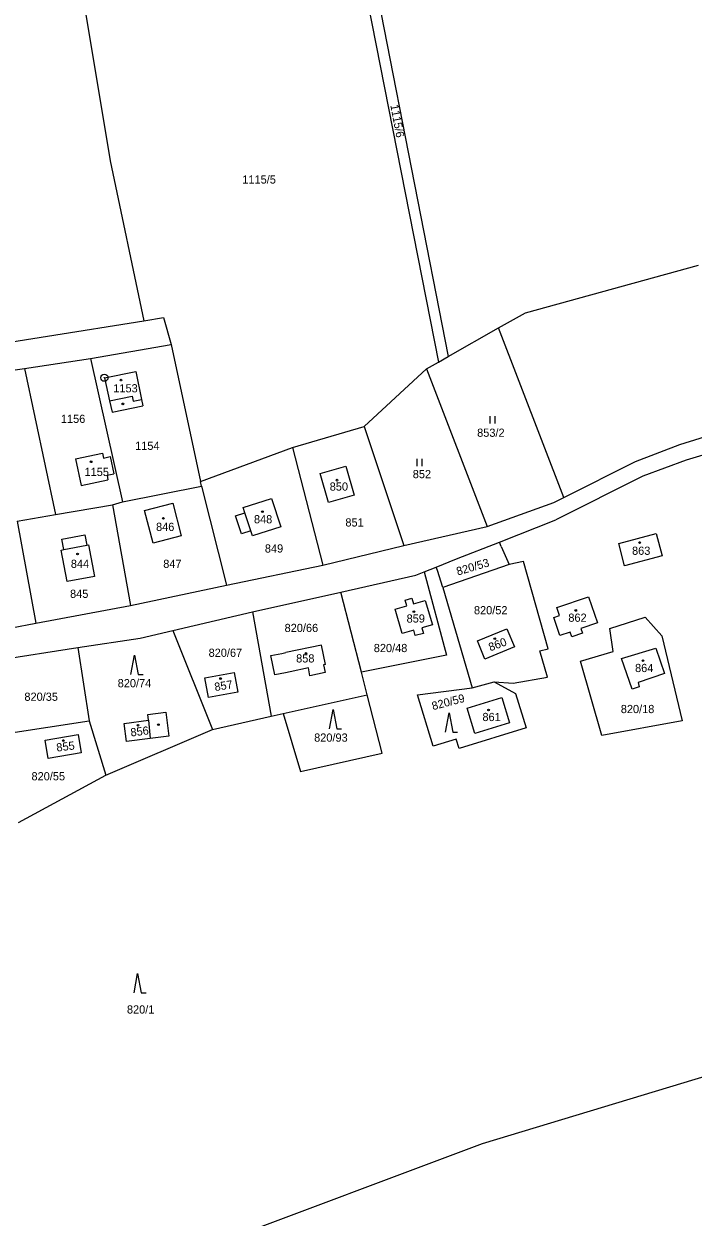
# Model space of a CAD drawing. Extents: x -779596 to -776743, y -1030330 to -1024513.
# Drawn here: x -778417.6 to -778278.9, y -1026665 to -1026417.6 of the extents above; entities that cross this region are included whole.
import ezdxf

# ---------------------------------------------------------------- set-up
doc = ezdxf.new("R2010")
doc.units = 0
for name, color, linetype in [('hranice parcel', 7, 'Continuous'), ('hranice vnitřní', 7, 'Continuous'), ('K_Ú_ hranice', 7, 'Continuous'), ('kultura', 7, 'Continuous'), ('Kód', 7, 'Continuous'), ('č_pacel stav_', 7, 'Continuous'), ('č_parcel poz_', 7, 'Continuous')]:
    doc.layers.add(name, color=color, linetype=linetype)

msp = doc.modelspace()

# ---------------------------------------------------------------- linework, layer by layer
at = {"layer": 'hranice parcel'}
for points in [[(-778350.61, -1026379.53), (-778329.68, -1026486.61)], [(-778352.41, -1026382.39), (-778331.7, -1026487.77)], [(-778406.9, -1026402.76), (-778399.75, -1026445.99)], [(-778399.75, -1026445.99), (-778392.75, -1026479.17)], [(-778432.75, -1026485.52), (-778392.75, -1026479.17)], [(-778392.75, -1026479.17), (-778388.67, -1026478.52)], [(-778388.67, -1026478.52), (-778387.1, -1026484.09)], [(-778305.69, -1026515.79), (-778319.24, -1026480.68)], [(-778403.8, -1026487.02), (-778387.1, -1026484.09)], [(-778387.1, -1026484.09), (-778381.04, -1026512.48)], [(-778431.43, -1026491.09), (-778417.49, -1026489.07)], [(-778417.49, -1026489.07), (-778403.8, -1026487.02)], [(-778417.49, -1026489.07), (-778411.04, -1026519.33)], [(-778403.8, -1026487.02), (-778397.14, -1026516.7)], [(-778334.19, -1026489.17), (-778321.57, -1026521.85)], [(-778400.93, -1026490.98), (-778394.43, -1026489.67)], [(-778400.93, -1026490.98), (-778399.86, -1026495.75)], [(-778394.43, -1026489.67), (-778393.22, -1026495.5)], [(-778281.69, -1026504.86), (-778240.45, -1026491.98)], [(-778399.86, -1026495.75), (-778399.31, -1026498.16)], [(-778399.31, -1026498.16), (-778392.94, -1026496.84)], [(-778393.22, -1026495.5), (-778392.94, -1026496.84)], [(-778240.48, -1026496.1), (-778280.39, -1026508.11)], [(-778347.08, -1026501.1), (-778338.88, -1026525.75)], [(-778406.93, -1026507.82), (-778401.35, -1026506.61)], [(-778401.35, -1026506.61), (-778401.12, -1026507.66)], [(-778361.91, -1026505.45), (-778355.66, -1026529.84)], [(-778290.83, -1026508.36), (-778281.69, -1026504.86)], [(-778406.93, -1026507.82), (-778405.74, -1026513.35)], [(-778401.12, -1026507.66), (-778399.73, -1026507.35)], [(-778399.73, -1026507.35), (-778398.96, -1026510.91)], [(-778305.69, -1026515.79), (-778290.83, -1026508.36)], [(-778280.39, -1026508.11), (-778289.34, -1026511.41)], [(-778400.38, -1026511.22), (-778398.96, -1026510.91)], [(-778400.38, -1026511.22), (-778400.18, -1026512.15)], [(-778356.2, -1026510.86), (-778350.91, -1026509.35)], [(-778354.48, -1026516.87), (-778356.2, -1026510.86)], [(-778350.91, -1026509.35), (-778349.19, -1026515.36)], [(-778289.34, -1026511.41), (-778307.39, -1026520.45)], [(-778405.74, -1026513.35), (-778400.18, -1026512.15)], [(-778380.8, -1026513.45), (-778375.63, -1026534.02)], [(-778372.16, -1026517.93), (-778366.28, -1026516.03)], [(-778366.28, -1026516.03), (-778364.39, -1026521.9)], [(-778349.19, -1026515.36), (-778354.48, -1026516.87)], [(-778307.81, -1026516.85), (-778305.69, -1026515.79)], [(-778399.24, -1026517.32), (-778395.52, -1026538.19)], [(-778392.59, -1026518.52), (-778386.75, -1026517.01)], [(-778390.83, -1026525.3), (-778392.59, -1026518.52)], [(-778386.75, -1026517.01), (-778385, -1026523.79)], [(-778373.73, -1026519.65), (-778371.8, -1026519.03)], [(-778371.8, -1026519.03), (-778372.16, -1026517.93)], [(-778321.57, -1026521.85), (-778307.81, -1026516.85)], [(-778419.01, -1026520.76), (-778415.1, -1026541.87)], [(-778372.54, -1026523.37), (-778373.73, -1026519.65)], [(-778319.07, -1026525.07), (-778307.39, -1026520.45)], [(-778409.72, -1026524.47), (-778404.98, -1026523.57)], [(-778404.98, -1026523.57), (-778404.57, -1026525.72)], [(-778385, -1026523.79), (-778390.83, -1026525.3)], [(-778370.6, -1026522.75), (-778372.54, -1026523.37)], [(-778370.26, -1026523.8), (-778370.6, -1026522.75)], [(-778364.39, -1026521.9), (-778370.26, -1026523.8)], [(-778338.88, -1026525.75), (-778321.57, -1026521.85)], [(-778294.34, -1026525.34), (-778286.55, -1026523.28)], [(-778286.55, -1026523.28), (-778285.33, -1026527.89)], [(-778409.31, -1026526.62), (-778409.72, -1026524.47)], [(-778404.57, -1026525.72), (-778404.21, -1026525.65)], [(-778404.21, -1026525.65), (-778402.96, -1026532.19)], [(-778355.66, -1026529.84), (-778338.88, -1026525.75)], [(-778327.93, -1026528.51), (-778319.07, -1026525.07)], [(-778318.69, -1026525.95), (-778319.07, -1026525.07)], [(-778318.69, -1026525.95), (-778317.05, -1026529.74)], [(-778293.12, -1026529.96), (-778294.34, -1026525.34)], [(-778409.9, -1026526.74), (-778409.31, -1026526.62)], [(-778408.66, -1026533.27), (-778409.9, -1026526.74)], [(-778332.14, -1026530.24), (-778327.93, -1026528.51)], [(-778285.33, -1026527.89), (-778293.12, -1026529.96)], [(-778375.63, -1026534.02), (-778355.66, -1026529.84)], [(-778336.39, -1026531.92), (-778334.67, -1026531.23)], [(-778334.67, -1026531.23), (-778332.14, -1026530.24)], [(-778334.67, -1026531.23), (-778330.03, -1026548.51)], [(-778331.9, -1026530.98), (-778332.14, -1026530.24)], [(-778330.82, -1026534.45), (-778331.9, -1026530.98)], [(-778317.05, -1026529.74), (-778330.82, -1026534.45)], [(-778314.04, -1026529.07), (-778317.05, -1026529.74)], [(-778308.97, -1026547.22), (-778314.04, -1026529.07)], [(-778402.96, -1026532.19), (-778408.66, -1026533.27)], [(-778351.9, -1026535.42), (-778336.39, -1026531.92)], [(-778395.52, -1026538.19), (-778375.63, -1026534.02)], [(-778370.21, -1026539.56), (-778351.9, -1026535.42)], [(-778347.66, -1026552.07), (-778351.9, -1026535.42)], [(-778330.82, -1026534.45), (-778324.74, -1026555.29)], [(-778307.17, -1026538.63), (-778300.59, -1026536.39)], [(-778300.59, -1026536.39), (-778298.75, -1026541.83)], [(-778415.1, -1026541.87), (-778395.52, -1026538.19)], [(-778340.68, -1026538.99), (-778338.28, -1026538.29)], [(-778338.62, -1026537.14), (-778337.18, -1026536.72)], [(-778338.28, -1026538.29), (-778338.62, -1026537.14)], [(-778337.18, -1026536.72), (-778336.84, -1026537.87)], [(-778336.84, -1026537.87), (-778334.42, -1026537.16)], [(-778334.42, -1026537.16), (-778332.94, -1026542.22)], [(-778306.62, -1026540.27), (-778307.17, -1026538.63)], [(-778386.74, -1026543.38), (-778373.45, -1026540.29)], [(-778373.45, -1026540.29), (-778370.21, -1026539.56)], [(-778370.21, -1026539.56), (-778366.35, -1026561.18)], [(-778339.2, -1026544.05), (-778340.68, -1026538.99)], [(-778307.8, -1026540.67), (-778306.62, -1026540.27)], [(-778306.54, -1026544.47), (-778307.8, -1026540.67)], [(-778296.17, -1026542.96), (-778288.88, -1026540.66)], [(-778288.88, -1026540.66), (-778285.43, -1026544.52)], [(-778435.37, -1026545.78), (-778415.1, -1026541.87)], [(-778393.52, -1026544.96), (-778386.74, -1026543.38)], [(-778386.74, -1026543.38), (-778378.53, -1026563.9)], [(-778336.82, -1026543.35), (-778339.2, -1026544.05)], [(-778336.49, -1026544.46), (-778336.82, -1026543.35)], [(-778332.94, -1026542.22), (-778335.12, -1026542.85)], [(-778335.12, -1026542.85), (-778334.77, -1026544.04)], [(-778323.6, -1026545.55), (-778317.51, -1026543.06)], [(-778317.51, -1026543.06), (-778315.97, -1026546.82)], [(-778304.4, -1026543.74), (-778306.54, -1026544.47)], [(-778304.07, -1026544.72), (-778304.4, -1026543.74)], [(-778298.75, -1026541.83), (-778302.16, -1026542.99)], [(-778302.16, -1026542.99), (-778301.83, -1026543.97)], [(-778295.52, -1026547.78), (-778296.17, -1026542.96)], [(-778406.44, -1026546.94), (-778393.52, -1026544.96)], [(-778334.77, -1026544.04), (-778336.49, -1026544.46)], [(-778322.06, -1026549.31), (-778323.6, -1026545.55)], [(-778301.83, -1026543.97), (-778304.07, -1026544.72)], [(-778285.43, -1026544.52), (-778281.19, -1026562.13)], [(-778423.25, -1026549.52), (-778406.44, -1026546.94)], [(-778406.44, -1026546.94), (-778404.11, -1026562.16)], [(-778366.45, -1026548.58), (-778364.16, -1026548.16)], [(-778365.58, -1026552.59), (-778366.45, -1026548.58)], [(-778364.16, -1026548.16), (-778363.3, -1026547.98)], [(-778355.96, -1026546.43), (-778363.3, -1026547.98)], [(-778355.12, -1026550.42), (-778355.96, -1026546.43)], [(-778330.03, -1026548.51), (-778347.66, -1026552.07)], [(-778315.97, -1026546.82), (-778322.06, -1026549.31)], [(-778310.72, -1026547.63), (-778308.97, -1026547.22)], [(-778309.13, -1026553.07), (-778310.72, -1026547.63)], [(-778302.29, -1026549.76), (-778295.52, -1026547.78)], [(-778293.74, -1026549.2), (-778286.63, -1026547.05)], [(-778286.63, -1026547.05), (-778284.84, -1026552.31)], [(-778358.66, -1026551.16), (-778362.45, -1026551.97)], [(-778358.32, -1026552.8), (-778358.66, -1026551.16)], [(-778355.12, -1026550.42), (-778355.5, -1026550.5)], [(-778355.5, -1026550.5), (-778355.18, -1026552.13)], [(-778297.81, -1026565.17), (-778302.29, -1026549.76)], [(-778291.57, -1026555.54), (-778293.74, -1026549.2)], [(-778380.1, -1026553.23), (-778374.01, -1026552.08)], [(-778379.33, -1026557.31), (-778380.1, -1026553.23)], [(-778374.01, -1026552.08), (-778373.24, -1026556.16)], [(-778363.36, -1026552.16), (-778365.58, -1026552.59)], [(-778362.45, -1026551.97), (-778363.36, -1026552.16)], [(-778355.18, -1026552.13), (-778358.32, -1026552.8)], [(-778346.47, -1026556.73), (-778347.66, -1026552.07)], [(-778316.18, -1026554.35), (-778309.13, -1026553.07)], [(-778284.84, -1026552.31), (-778290.33, -1026554.18)], [(-778373.24, -1026556.16), (-778379.33, -1026557.31)], [(-778336.01, -1026556.73), (-778324.74, -1026555.29)], [(-778324.74, -1026555.29), (-778320.17, -1026554.06)], [(-778320.17, -1026554.06), (-778315.73, -1026556.44)], [(-778320.17, -1026554.06), (-778316.18, -1026554.35)], [(-778290.09, -1026555.09), (-778291.57, -1026555.54)], [(-778290.33, -1026554.18), (-778290.09, -1026555.09)], [(-778363.89, -1026560.63), (-778346.47, -1026556.73)], [(-778343.38, -1026568.84), (-778346.47, -1026556.73)], [(-778332.79, -1026567.38), (-778336.01, -1026556.73)], [(-778325.78, -1026559.5), (-778318.58, -1026557.31)], [(-778318.58, -1026557.31), (-778316.98, -1026562.57)], [(-778315.73, -1026556.44), (-778313.51, -1026563.61)], [(-778391.95, -1026560.8), (-778388.17, -1026560.32)], [(-778391.79, -1026562.01), (-778391.95, -1026560.8)], [(-778388.17, -1026560.32), (-778387.54, -1026565.29)], [(-778378.53, -1026563.9), (-778366.35, -1026561.18)], [(-778366.35, -1026561.18), (-778363.89, -1026560.63)], [(-778363.89, -1026560.63), (-778360.3, -1026572.6)], [(-778324.18, -1026564.76), (-778325.78, -1026559.5)], [(-778421.18, -1026564.78), (-778404.11, -1026562.16)], [(-778404.11, -1026562.16), (-778400.66, -1026573.37)], [(-778396.86, -1026562.65), (-778391.79, -1026562.01)], [(-778396.37, -1026566.39), (-778396.86, -1026562.65)], [(-778313.51, -1026563.61), (-778327.43, -1026567.84)], [(-778316.98, -1026562.57), (-778324.18, -1026564.76)], [(-778281.19, -1026562.13), (-778297.81, -1026565.17)], [(-778413.23, -1026566.16), (-778406.39, -1026564.95)], [(-778406.39, -1026564.95), (-778405.72, -1026568.75)], [(-778400.66, -1026573.37), (-778378.53, -1026563.9)], [(-778391.41, -1026565.77), (-778396.37, -1026566.39)], [(-778387.54, -1026565.29), (-778391.41, -1026565.77)], [(-778328.01, -1026565.93), (-778332.79, -1026567.38)], [(-778327.43, -1026567.84), (-778328.01, -1026565.93)], [(-778412.56, -1026569.96), (-778413.23, -1026566.16)], [(-778405.72, -1026568.75), (-778412.56, -1026569.96)], [(-778360.3, -1026572.6), (-778343.38, -1026568.84)], [(-778418.69, -1026583.18), (-778400.66, -1026573.37)], [(-778256.21, -1026629.71), (-778322.65, -1026649.82)], [(-778322.65, -1026649.82), (-778378.23, -1026670.73)]]:
    msp.add_lwpolyline(points, dxfattribs=at)
at = {"layer": 'hranice vnitřní'}
for points in [[(-778399.86, -1026495.75), (-778395.2, -1026494.8)], [(-778395.2, -1026494.8), (-778394.98, -1026495.87)], [(-778394.98, -1026495.87), (-778393.22, -1026495.5)], [(-778370.6, -1026522.75), (-778371.8, -1026519.03)], [(-778409.31, -1026526.62), (-778404.57, -1026525.72)], [(-778391.79, -1026562.01), (-778391.41, -1026565.77)]]:
    msp.add_lwpolyline(points, dxfattribs=at)
at = {"layer": 'K_Ú_ hranice'}
for points in [[(-778313.67, -1026477.52), (-778277.8, -1026467.67)], [(-778319.24, -1026480.68), (-778313.67, -1026477.52)], [(-778329.68, -1026486.61), (-778319.24, -1026480.68)], [(-778331.7, -1026487.77), (-778329.68, -1026486.61)], [(-778347.08, -1026501.1), (-778334.19, -1026489.17)], [(-778334.19, -1026489.17), (-778331.7, -1026487.77)], [(-778361.91, -1026505.45), (-778347.08, -1026501.1)], [(-778381.04, -1026512.48), (-778361.91, -1026505.45)], [(-778397.14, -1026516.7), (-778380.8, -1026513.45)], [(-778380.8, -1026513.45), (-778381.04, -1026512.48)], [(-778411.04, -1026519.33), (-778399.24, -1026517.32)], [(-778399.24, -1026517.32), (-778397.14, -1026516.7)], [(-778419.01, -1026520.76), (-778411.04, -1026519.33)]]:
    msp.add_lwpolyline(points, dxfattribs=at)
at = {"layer": 'kultura'}
for points in [[(-778320.997, -1026500.465), (-778320.997, -1026498.965)], [(-778319.963, -1026500.465), (-778319.963, -1026498.965)], [(-778336.077, -1026509.305), (-778336.077, -1026507.805)], [(-778335.043, -1026509.305), (-778335.043, -1026507.805)], [(-778395.42, -1026552.49), (-778394.67, -1026548.49), (-778393.92, -1026552.49), (-778392.92, -1026552.49)], [(-778354.26, -1026563.77), (-778353.51, -1026559.77), (-778352.76, -1026563.77), (-778351.76, -1026563.77)], [(-778330.22, -1026564.45), (-778329.47, -1026560.45), (-778328.72, -1026564.45), (-778327.72, -1026564.45)], [(-778394.78, -1026618.53), (-778394.03, -1026614.53), (-778393.28, -1026618.53), (-778392.28, -1026618.53)]]:
    msp.add_lwpolyline(points, dxfattribs=at)
for centre in [(-778397.48, -1026491.49), (-778397.09, -1026496.42), (-778403.67, -1026508.42), (-778352.72, -1026512.23), (-778368.18, -1026518.75), (-778388.71, -1026520.15), (-778290.01, -1026525.16), (-778406.48, -1026527.53), (-778336.79, -1026539.5), (-778303.23, -1026539.25), (-778320.03, -1026545.08), (-778359.14, -1026548.16), (-778289.3, -1026549.65), (-778376.86, -1026553.37), (-778321.31, -1026559.88), (-778393.95, -1026563.03), (-778389.72, -1026562.91), (-778409.44, -1026566.21)]:
    msp.add_circle(centre, 0.175, dxfattribs=at)
at = {"layer": 'Kód'}
for radius in [0.75, 0.032]:
    msp.add_circle((-778400.93, -1026490.98), radius, dxfattribs=at)

# ---------------------------------------------------------------- texts
at = {"layer": 'č_pacel stav_'}
for s, p in [('1153', (-778399.08, -1026494.03)), ('1155', (-778405.04, -1026511.37)), ('850', (-778354.23, -1026514.4)), ('846', (-778390.22, -1026522.76)), ('848', (-778369.93, -1026521.18)), ('863', (-778291.58, -1026527.71)), ('844', (-778407.88, -1026530.42)), ('859', (-778338.3, -1026541.76)), ('862', (-778304.78, -1026541.59)), ('858', (-778361.19, -1026550.03)), ('864', (-778290.95, -1026552.02)), ('861', (-778322.58, -1026562.18))]:
    msp.add_text(s, height=1.7, dxfattribs=at).set_placement(p)
for s, rotation, p in [('860', 20.30016, (-778320.942, -1026547.734)), ('857', 9.00007, (-778377.984, -1026555.962)), ('856', 6.90006, (-778395.416, -1026565.388)), ('855', 7.10006, (-778410.767, -1026568.517))]:
    msp.add_text(s, height=1.7, rotation=rotation, dxfattribs=at).set_placement(p)
at = {"layer": 'č_parcel poz_'}
for s, rotation, p in [('1115/6', 280.60223, (-778341.677, -1026434.479)), ('820/53', 16.40013, (-778327.695, -1026532.012)), ('820/59', 14.70012, (-778332.828, -1026559.926))]:
    msp.add_text(s, height=1.7, rotation=rotation, dxfattribs=at).set_placement(p)
for s, p in [('1115/5', (-778372.34, -1026450.74)), ('1156', (-778409.94, -1026500.36)), ('853/2', (-778323.68, -1026503.24)), ('1154', (-778394.56, -1026505.95)), ('852', (-778337.02, -1026511.82)), ('851', (-778350.98, -1026521.84)), ('849', (-778367.67, -1026527.24)), ('847', (-778388.73, -1026530.42)), ('845', (-778408.04, -1026536.64)), ('820/52', (-778324.34, -1026540.04)), ('820/66', (-778363.58, -1026543.72)), ('820/48', (-778345.1, -1026547.88)), ('820/67', (-778379.33, -1026548.86)), ('820/74', (-778398.17, -1026555.17)), ('820/35', (-778417.5, -1026557.98)), ('820/18', (-778293.91, -1026560.53)), ('820/93', (-778357.46, -1026566.45)), ('820/55', (-778416.03, -1026574.47)), ('820/1', (-778396.253, -1026622.82))]:
    msp.add_text(s, height=1.7, dxfattribs=at).set_placement(p)

doc.saveas('drawing.dxf')
